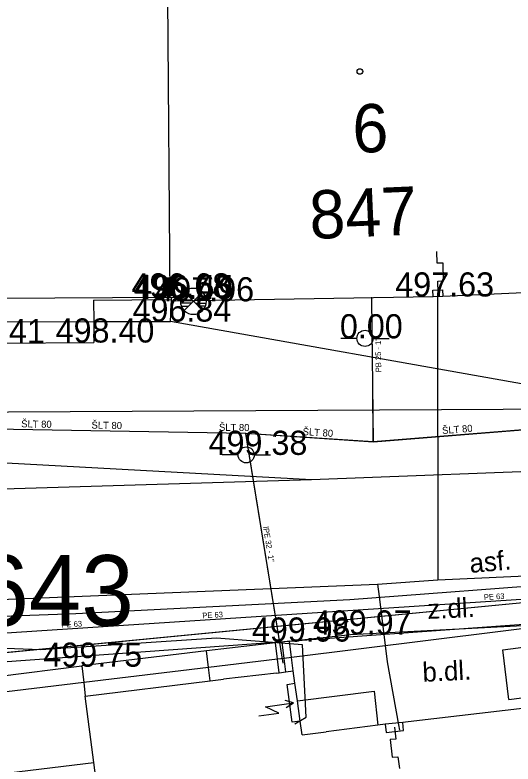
# Model space of a CAD drawing. Extents: x -669642 to -669119, y -1131006 to -1130466.
# Drawn here: x -669331.36 to -669315.89, y -1130639.57 to -1130616.3 of the extents above; entities that cross this region are included whole.
import ezdxf

# ---------------------------------------------------------------- set-up
doc = ezdxf.new("R2010")
doc.units = 0
for name, color, linetype in [('G_Bod_tecka', 7, 'Continuous'), ('G_Bod_vyska', 7, 'Continuous'), ('G_Breh_Teren', 7, 'Continuous'), ('G_Budovy-znacky', 7, 'Continuous'), ('G_Budovy_Objekty', 7, 'Continuous'), ('G_Budovy_vstupy', 7, 'Continuous'), ('G_Cesty_Schody', 7, 'Continuous'), ('G_Cisla_orientacni', 7, 'Continuous'), ('G_Cisla_popisna', 7, 'Continuous'), ('G_Niv_znacky', 7, 'Continuous'), ('G_Plochy_zpevnene', 7, 'Continuous'), ('G_Popisy_povrchu', 7, 'Continuous'), ('G_Site-Rozvadece', 7, 'Continuous'), ('G_Site-vodovod', 7, 'Continuous'), ('G_Z_ELsilove_nadz_kotovane', 7, 'Continuous'), ('G_Z_ELsilove_podz_kotovane', 7, 'Continuous'), ('G_Z_KANAL_podz_kotovane', 7, 'Continuous'), ('G_Z_PLYNY_podz_geodeticky', 7, 'Continuous'), ('G_Z_SPOJE_nadz_kotovane', 7, 'Continuous'), ('G_Z_SPOJE_podz_geodeticky', 7, 'Continuous'), ('G_Z_SPOJE_podz_kotovane', 7, 'Continuous'), ('G_Z_SPOJE_podz_priblizne', 7, 'Continuous'), ('G_Z_VODA_podz_kotovane', 7, 'Continuous'), ('Vrstva 22', 7, 'Continuous'), ('Vrstva 25', 7, 'Continuous'), ('Vrstva 3', 7, 'Continuous'), ('Vrstva 4', 7, 'Continuous'), ('Vrstva 6', 7, 'Continuous'), ('Vrstva 62', 7, 'Continuous')]:
    doc.layers.add(name, color=color, linetype=linetype)

msp = doc.modelspace()

# ---------------------------------------------------------------- linework, layer by layer
at = {"layer": 'G_Bod_tecka'}
for p, q in [((-669326.55, -1130625.08), (-669326.55, -1130625.08)), ((-669326.48, -1130625.13), (-669326.48, -1130625.13)), ((-669326.46, -1130625.12), (-669326.46, -1130625.12)), ((-669318.37, -1130625.05), (-669318.37, -1130625.05)), ((-669325.82, -1130625.2), (-669325.82, -1130625.2)), ((-669326.53, -1130625.83), (-669326.53, -1130625.83)), ((-669328.91, -1130626.48), (-669328.91, -1130626.48)), ((-669320.49, -1130626.35), (-669320.49, -1130626.35)), ((-669324.18, -1130629.97), (-669324.18, -1130629.97)), ((-669320.94, -1130635.55), (-669320.94, -1130635.55)), ((-669322.82, -1130635.77), (-669322.82, -1130635.77)), ((-669329.31, -1130636.55), (-669329.31, -1130636.55))]:
    msp.add_line(p, q, dxfattribs=at)
at = {"layer": 'G_Breh_Teren'}
msp.add_line((-669314.5, -1130627.97), (-669326.53, -1130625.83), dxfattribs=at)
msp.add_lwpolyline([(-669377.21, -1130627.48), (-669354.27, -1130628.76), (-669343.54, -1130629.51), (-669334.11, -1130630.08), (-669322.15, -1130630.73)], dxfattribs=at)
at = {"layer": 'G_Budovy-znacky'}
msp.add_circle((-669320.65, -1130618.061), 0.0875, dxfattribs=at)
at = {"layer": 'G_Budovy_Objekty'}
for p, q in [((-669326.63, -1130614.86), (-669326.55, -1130625.08)), ((-669318.07, -1130625.04), (-669314.67, -1130624.89)), ((-669326.55, -1130625.08), (-669335.19, -1130625.14)), ((-669328.92, -1130625.16), (-669328.91, -1130625.83)), ((-669326.5, -1130625.08), (-669326.55, -1130625.08)), ((-669326.39, -1130625.09), (-669326.5, -1130625.08)), ((-669326.39, -1130625.18), (-669318.37, -1130625.05)), ((-669326.39, -1130625.09), (-669326.39, -1130625.18)), ((-669318.37, -1130625.05), (-669318.07, -1130625.04)), ((-669328.91, -1130625.83), (-669328.91, -1130626.48)), ((-669332.4, -1130626.5), (-669328.91, -1130626.48)), ((-669322.44, -1130638.67), (-669321.7, -1130638.57))]:
    msp.add_line(p, q, dxfattribs=at)
for points in [[(-669328.92, -1130625.16), (-669327.73, -1130625.15), (-669326.5, -1130625.14)], [(-669323.24, -1130636.75), (-669323.16, -1130636.74), (-669322.95, -1130636.71), (-669322.72, -1130636.68)], [(-669322.44, -1130638.67), (-669322.5, -1130638.24), (-669322.59, -1130637.61), (-669322.67, -1130637.06), (-669322.72, -1130636.68)], [(-669329.18, -1130637.47), (-669325.3, -1130636.99), (-669324.88, -1130636.94)], [(-669327.54, -1130650.01), (-669327.6, -1130649.54), (-669328.91, -1130639.53), (-669329.18, -1130637.47)], [(-669319.15, -1130638.26), (-669319.32, -1130638.28), (-669319.86, -1130638.34), (-669320.09, -1130638.37)]]:
    msp.add_lwpolyline(points, dxfattribs=at)
at = {"layer": 'G_Budovy_vstupy'}
for p, q in [((-669323.24, -1130636.75), (-669324.88, -1130636.94)), ((-669314.47, -1130637.71), (-669319.15, -1130638.26))]:
    msp.add_line(p, q, dxfattribs=at)
msp.add_lwpolyline([(-669320.09, -1130638.37), (-669321.7, -1130638.57)], dxfattribs=at)
at = {"layer": 'G_Cesty_Schody'}
for p, q in [((-669326.53, -1130625.83), (-669326.5, -1130625.14)), ((-669326.5, -1130625.14), (-669326.5, -1130625.08)), ((-669332.4, -1130625.84), (-669328.91, -1130625.83)), ((-669328.91, -1130625.83), (-669326.53, -1130625.83)), ((-669316.21, -1130636.03), (-669314.13, -1130635.75)), ((-669316.02, -1130637.57), (-669316.21, -1130636.03)), ((-669334.9, -1130637.23), (-669329.28, -1130636.52)), ((-669322.59, -1130637.61), (-669320.21, -1130637.31)), ((-669320.21, -1130637.31), (-669320.09, -1130638.37)), ((-669334.17, -1130640.16), (-669328.91, -1130639.53))]:
    msp.add_line(p, q, dxfattribs=at)
for points in [[(-669335.46, -1130635.11), (-669329.47, -1130634.9), (-669320.96, -1130634.46), (-669313.87, -1130633.92), (-669309.77, -1130633.73)], [(-669314.2, -1130635.2), (-669322.77, -1130636.26), (-669323, -1130636.29), (-669323.21, -1130636.32), (-669325.35, -1130636.57), (-669329.22, -1130637.04), (-669334.46, -1130637.67)], [(-669322.83, -1130635.76), (-669320.94, -1130635.55), (-669314.2, -1130635.2)], [(-669322.83, -1130635.76), (-669323.06, -1130635.79), (-669323.27, -1130635.81), (-669325.41, -1130636.06), (-669329.28, -1130636.52)], [(-669323.16, -1130636.74), (-669323.21, -1130636.32), (-669323.27, -1130635.81)], [(-669322.95, -1130636.71), (-669323, -1130636.29), (-669323.06, -1130635.79)], [(-669322.72, -1130636.68), (-669322.77, -1130636.26), (-669322.83, -1130635.76)], [(-669325.3, -1130636.99), (-669325.35, -1130636.57), (-669325.41, -1130636.06)], [(-669329.28, -1130636.52), (-669329.22, -1130637.04), (-669329.18, -1130637.47)], [(-669316.02, -1130637.57), (-669313.92, -1130637.3), (-669313.5, -1130637.25), (-669309.84, -1130636.79)]]:
    msp.add_lwpolyline(points, dxfattribs=at)
at = {"layer": 'G_Niv_znacky'}
for p, q in [((-669325.82, -1130625.2), (-669326.105, -1130624.915)), ((-669325.535, -1130624.915), (-669325.82, -1130625.2)), ((-669325.894, -1130625.16), (-669326.22, -1130625.16)), ((-669325.978, -1130625.049), (-669326.169, -1130625.049)), ((-669325.444, -1130625.165), (-669325.765, -1130625.165)), ((-669325.472, -1130625.065), (-669325.675, -1130625.065)), ((-669325.894, -1130625.255), (-669326.192, -1130625.255)), ((-669325.995, -1130625.36), (-669326.181, -1130625.36)), ((-669326.105, -1130625.485), (-669325.82, -1130625.2)), ((-669325.82, -1130625.2), (-669325.535, -1130625.485)), ((-669325.45, -1130625.265), (-669325.731, -1130625.265)), ((-669325.478, -1130625.355), (-669325.658, -1130625.355))]:
    msp.add_line(p, q, dxfattribs=at)
for start, end in [(135, 225), (45, 135), (315, 45), (225, 315)]:
    msp.add_arc((-669325.82, -1130625.2), 0.403, start, end, dxfattribs=at)
at = {"layer": 'G_Plochy_zpevnene'}
msp.add_lwpolyline([(-669353.43, -1130629.95), (-669339.35, -1130631), (-669335.37, -1130631.11), (-669331.39, -1130631.01), (-669322.15, -1130630.73), (-669313.49, -1130630.4), (-669310.68, -1130630.3), (-669307.26, -1130629.81), (-669303.14, -1130629.44)], dxfattribs=at)
at = {"layer": 'G_Site-Rozvadece'}
for p, q in [((-669318.38, -1130624.85), (-669318.08, -1130624.84)), ((-669318.37, -1130625.05), (-669318.38, -1130624.85)), ((-669318.08, -1130624.84), (-669318.07, -1130625.04)), ((-669322.91, -1130637.1), (-669322.67, -1130637.06)), ((-669322.75, -1130638.27), (-669322.91, -1130637.1)), ((-669323.577, -1130637.792), (-669322.71, -1130637.67)), ((-669322.71, -1130637.67), (-669322.968, -1130637.596)), ((-669322.938, -1130637.814), (-669322.71, -1130637.67)), ((-669323.171, -1130637.988), (-669323.577, -1130637.792)), ((-669323.79, -1130638.075), (-669323.171, -1130637.988)), ((-669322.5, -1130638.24), (-669322.75, -1130638.27)), ((-669319.86, -1130638.34), (-669319.83, -1130638.59)), ((-669319.29, -1130638.53), (-669319.32, -1130638.28)), ((-669319.83, -1130638.59), (-669319.29, -1130638.53))]:
    msp.add_line(p, q, dxfattribs=at)
for points in [[(-669318.22, -1130624.94), (-669318.231, -1130624.572), (-669318.048, -1130624.566), (-669318.066, -1130624.014), (-669318.249, -1130624.019), (-669318.262, -1130623.652)], [(-669319.57, -1130638.43), (-669319.529, -1130638.796), (-669319.711, -1130638.816), (-669319.648, -1130639.365), (-669319.466, -1130639.345), (-669319.423, -1130639.711)]]:
    msp.add_lwpolyline(points, dxfattribs=at)
at = {"layer": 'G_Site-vodovod'}
for p, q in [((-669320.74, -1130626.35), (-669321.24, -1130626.35)), ((-669320.24, -1130626.35), (-669319.74, -1130626.35)), ((-669324.43, -1130629.97), (-669324.93, -1130629.97)), ((-669323.93, -1130629.97), (-669323.43, -1130629.97))]:
    msp.add_line(p, q, dxfattribs=at)
for centre in [(-669320.49, -1130626.35), (-669324.18, -1130629.97)]:
    msp.add_circle(centre, 0.25, dxfattribs=at)
at = {"layer": 'G_Z_ELsilove_nadz_kotovane'}
msp.add_lwpolyline([(-669335.337, -1130636.655), (-669300.239, -1130634.116), (-669272.448, -1130632.826), (-669259.092, -1130631.667), (-669242.302, -1130628.044), (-669214.932, -1130618.327)], dxfattribs=at)
at = {"layer": 'G_Z_ELsilove_podz_kotovane'}
msp.add_lwpolyline([(-669190.087, -1130609.65), (-669214.93, -1130618.33), (-669245.84, -1130627.72), (-669272.45, -1130632.83), (-669315.37, -1130634.54), (-669335.4, -1130636.48), (-669397.44, -1130624.27)], dxfattribs=at)
at = {"layer": 'G_Z_KANAL_podz_kotovane'}
msp.add_lwpolyline([(-669312.15, -1130634.23), (-669337.66, -1130635.9), (-669338.26, -1130635.96), (-669338.66, -1130636.11), (-669339.1, -1130636.19), (-669339.37, -1130636.12), (-669347.02, -1130636.1), (-669347.25, -1130635.99), (-669347.18, -1130634.79), (-669346.34, -1130630.41), (-669346.31, -1130630.26), (-669347.15, -1130630.24), (-669347.21, -1130630.14), (-669356.13, -1130629.32), (-669366.01, -1130628.52), (-669366.88, -1130628.46), (-669366.95, -1130628.28), (-669367.14, -1130626.43), (-669368.12, -1130622.72), (-669369.18, -1130618.17), (-669369.24, -1130618.01), (-669369.4, -1130617.89), (-669369.97, -1130618.14), (-669381.44, -1130621.1)], dxfattribs=at)
at = {"layer": 'G_Z_PLYNY_podz_geodeticky'}
for points in [[(-669392.65, -1130633.93), (-669386.63, -1130631.49), (-669386.35, -1130631.52), (-669380.25, -1130631.8), (-669378.54, -1130631.88), (-669363.63, -1130632.7), (-669336.16, -1130634.64), (-669320.1, -1130633.99), (-669318.23, -1130633.85), (-669314.82, -1130633.7), (-669300.73, -1130631.99), (-669294.87, -1130631.62), (-669289.57, -1130631.26), (-669280.66, -1130630.72), (-669273, -1130630.23), (-669260.29, -1130628.84), (-669256.85, -1130628.17), (-669248.71, -1130626.58), (-669247.25, -1130626.36), (-669236.34, -1130624.26), (-669226.66, -1130620.52), (-669226.32, -1130620.39), (-669199.17, -1130609.49)], [(-669318.24, -1130624.94), (-669318.23, -1130633.85)], [(-669320.1, -1130633.99), (-669320.05, -1130634.37)], [(-669320.05, -1130634.37), (-669319.8, -1130636.4), (-669319.45, -1130638.36), (-669319.42, -1130638.52)]]:
    msp.add_lwpolyline(points, dxfattribs=at)
at = {"layer": 'G_Z_SPOJE_nadz_kotovane'}
msp.add_lwpolyline([(-669273.6, -1130625.25), (-669314.27, -1130628.55), (-669343.11, -1130628.71)], dxfattribs=at)
at = {"layer": 'G_Z_SPOJE_podz_geodeticky'}
msp.add_lwpolyline([(-669322.67, -1130638.32), (-669322.32, -1130638.12), (-669322.43, -1130635.87), (-669325.1, -1130635.66), (-669330.56, -1130636.03), (-669335.76, -1130635.83), (-669337.76, -1130636.55), (-669342.09, -1130636.86), (-669343.02, -1130636.53), (-669343.12, -1130635.25), (-669343.55, -1130629.16), (-669343.33, -1130628.86)], dxfattribs=at)
at = {"layer": 'G_Z_SPOJE_podz_kotovane'}
msp.add_lwpolyline([(-669322.67, -1130638.32), (-669322.32, -1130638.12), (-669322.43, -1130635.87), (-669325.1, -1130635.66), (-669330.56, -1130636.03), (-669335.76, -1130635.83), (-669337.76, -1130636.55), (-669342.09, -1130636.86), (-669343.02, -1130636.53), (-669343.12, -1130635.25), (-669343.55, -1130629.16), (-669343.33, -1130628.86)], dxfattribs=at)
at = {"layer": 'G_Z_SPOJE_podz_priblizne'}
msp.add_lwpolyline([(-669322.67, -1130638.32), (-669322.32, -1130638.12), (-669322.43, -1130635.87), (-669325.1, -1130635.66), (-669330.56, -1130636.03), (-669335.76, -1130635.83), (-669337.76, -1130636.55), (-669342.09, -1130636.86), (-669343.02, -1130636.53), (-669343.12, -1130635.25), (-669343.55, -1130629.16), (-669343.33, -1130628.86)], dxfattribs=at)
at = {"layer": 'G_Z_VODA_podz_kotovane'}
for points in [[(-669190.087, -1130598.609), (-669191.78, -1130598.9), (-669199.31, -1130600.19), (-669200.73, -1130600.43), (-669203.35, -1130600.88), (-669220.34, -1130612.26), (-669232.7, -1130618.9), (-669254.98, -1130624.08), (-669275.83, -1130626.1), (-669278.94, -1130626.4), (-669285, -1130627.12), (-669289.19, -1130627.61), (-669294.13, -1130627.47), (-669320.23, -1130629.57), (-669324.19, -1130629.31), (-669335.63, -1130629.11), (-669379.12, -1130628.35)], [(-669320.23, -1130629.57), (-669320.25, -1130627.79), (-669320.27, -1130626.1), (-669320.28, -1130625.07)], [(-669323.03, -1130636.44), (-669324.15, -1130629.56), (-669324.19, -1130629.31)]]:
    msp.add_lwpolyline(points, dxfattribs=at)
at = {"layer": 'Vrstva 22'}
msp.add_lwpolyline([(-669312.15, -1130634.23), (-669337.66, -1130635.9), (-669338.26, -1130635.96), (-669338.66, -1130636.11), (-669339.1, -1130636.19), (-669339.37, -1130636.12), (-669347.02, -1130636.1), (-669347.25, -1130635.99), (-669347.18, -1130634.79), (-669346.34, -1130630.41), (-669346.314, -1130630.262), (-669347.15, -1130630.24), (-669347.21, -1130630.14), (-669356.13, -1130629.32), (-669366.01, -1130628.52), (-669366.88, -1130628.46), (-669366.95, -1130628.28), (-669367.14, -1130626.43), (-669368.12, -1130622.72), (-669369.18, -1130618.17), (-669369.24, -1130618.01), (-669369.4, -1130617.89), (-669369.97, -1130618.14), (-669381.44, -1130621.1)], dxfattribs=at)
at = {"layer": 'Vrstva 25'}
for points in [[(-669190.087, -1130598.606), (-669191.784, -1130598.897), (-669199.313, -1130600.19), (-669200.733, -1130600.434), (-669203.348, -1130600.883), (-669220.34, -1130612.258), (-669232.701, -1130618.903), (-669254.976, -1130624.076), (-669275.828, -1130626.101), (-669278.938, -1130626.403), (-669284.999, -1130627.117), (-669289.19, -1130627.61), (-669294.131, -1130627.469), (-669320.233, -1130629.567), (-669324.191, -1130629.306), (-669335.635, -1130629.107), (-669379.115, -1130628.353)], [(-669320.233, -1130629.567), (-669320.25, -1130627.793), (-669320.267, -1130626.098), (-669320.277, -1130625.068)], [(-669323.031, -1130636.439), (-669324.15, -1130629.556), (-669324.191, -1130629.306)]]:
    msp.add_lwpolyline(points, dxfattribs=at)
at = {"layer": 'Vrstva 6'}
for p, q in [((-669320.267, -1130626.098), (-669320.267, -1130626.098)), ((-669324.15, -1130629.556), (-669324.15, -1130629.556))]:
    msp.add_line(p, q, dxfattribs=at)
at = {"layer": 'Vrstva 62'}
msp.add_line((-669315.37, -1130634.54), (-669335.4, -1130636.48), dxfattribs=at)

# ---------------------------------------------------------------- texts
at = {"layer": 'G_Bod_vyska'}
for s, p in [('496.68', (-669327.743, -1130625.08)), ('496.60', (-669327.675, -1130625.12)), ('496.45', (-669327.65, -1130625.13)), ('497.96', (-669327.002, -1130625.2)), ('497.63', (-669319.55, -1130625.05)), ('496.84', (-669327.71, -1130625.83)), ('0.00', (-669321.27, -1130626.35)), ('498.41', (-669333.504, -1130626.5)), ('498.40', (-669330.098, -1130626.48)), ('499.38', (-669325.348, -1130629.97)), ('499.97', (-669322.11, -1130635.55)), ('499.96', (-669324.004, -1130635.77)), ('499.75', (-669330.478, -1130636.55))]:
    msp.add_text(s, height=0.75, dxfattribs=at).set_placement(p)
at = {"layer": 'G_Cisla_orientacni'}
msp.add_text('6', height=1.5, rotation=0.5653, dxfattribs=at).set_placement((-669320.874, -1130620.577))
at = {"layer": 'G_Cisla_popisna'}
msp.add_text('847', height=1.5, rotation=2.4761, dxfattribs=at).set_placement((-669322.188, -1130623.267))
at = {"layer": 'G_Popisy_povrchu'}
for s, rotation, p in [('asf.', 4.8213, (-669317.219, -1130633.637)), ('z.dl.', 2.4896, (-669318.541, -1130635.066)), ('b.dl.', 2.8222, (-669318.693, -1130637.023))]:
    msp.add_text(s, height=0.6, rotation=rotation, dxfattribs=at).set_placement(p)
at = {"layer": 'Vrstva 3'}
for rotation, p in [(3.7509, (-669316.792, -1130634.481)), (3.7542, (-669325.537, -1130635.053)), (3.7542, (-669329.91, -1130635.34))]:
    msp.add_text('PE 63', height=0.1755, rotation=rotation, dxfattribs=at).set_placement(p)
at = {"layer": 'Vrstva 4'}
for s, height, rotation, p in [('PB 25 - 1"', 0.1755, 90.5057, (-669319.986, -1130627.402)), ('ŠLT 80', 0.2194, 359.0316, (-669331.169, -1130629.114)), ('ŠLT 80', 0.2194, 359.0157, (-669328.985, -1130629.153)), ('ŠLT 80', 0.2194, 359.3674, (-669325.026, -1130629.221)), ('ŠLT 80', 0.2194, 356.2649, (-669322.432, -1130629.352)), ('ŠLT 80', 0.2194, 4.5888, (-669318.086, -1130629.324)), ('lPE 32 - 1"', 0.17551, 279.417, (-669323.657, -1130632.211))]:
    msp.add_text(s, height=height, rotation=rotation, dxfattribs=at).set_placement(p)
msp.add_text('5643', height=2.1939, dxfattribs=at).set_placement((-669334.197, -1130635.278))

doc.saveas('drawing.dxf')
